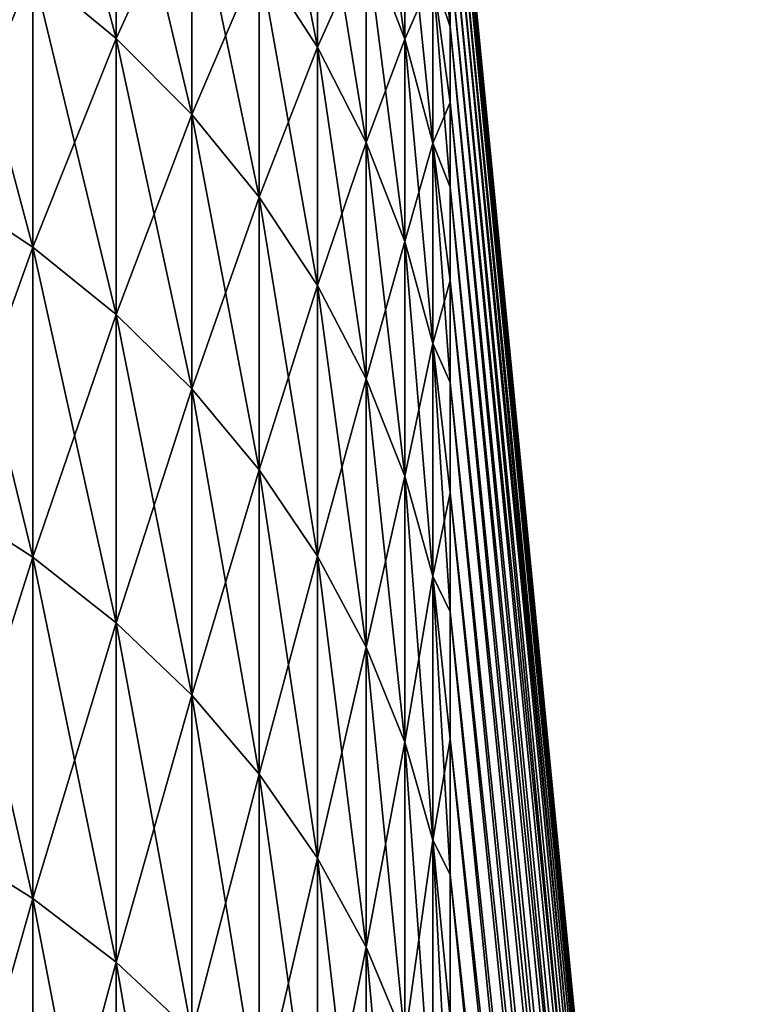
# Model space of a CAD drawing. Header units: metres. Extents: x -46 to 104, y -30 to 30.
# Tile 359 of 656: x 19.117 to 19.765, y 10.005 to 10.866. Entities that reach past the tile are written whole.
import ezdxf

# ---------------------------------------------------------------- set-up
doc = ezdxf.new("R2010")
doc.units = ezdxf.units.M
doc.layers.add('solid_26_000_502_XXX', color=7, linetype='CONTINUOUS')

msp = doc.modelspace()

# ---------------------------------------------------------------- linework, layer by layer
at = {"layer": 'solid_26_000_502_XXX'}
for points in [[(19.201468, 10.849757, 607.587524), (19.128487, 10.910078, 607.562988), (19.128487, 11.124025, 608.130493)], [(19.201468, 11.062521, 608.151855), (19.201468, 10.849757, 607.587524), (19.128487, 11.124025, 608.130493)], [(19.201468, 10.849757, -4.412502), (19.128487, 10.910078, -4.437034), (19.128487, 11.124025, -3.869513)], [(19.201468, 11.062521, -3.848119), (19.201468, 10.849757, -4.412502), (19.128487, 11.124025, -3.869513)], [(19.493809, 11.111111, 612), (19.764551, 8.340875, 612), (19.764551, 8.329444, 611.563477)], [(19.493809, 11.107174, 611.704224), (19.493809, 11.111111, 612), (19.764551, 8.329444, 611.563477)], [(19.493809, 11.111111, 612), (19.493809, 11.107174, 612.295776), (19.764551, 8.340875, 612)], [(19.493809, 11.111111), (19.764551, 8.340875), (19.764551, 8.329444, -0.436528)], [(19.493809, 11.107174, -0.295784), (19.493809, 11.111111), (19.764551, 8.329444, -0.436528)], [(19.493809, 11.111111), (19.493809, 11.107174, 0.295784), (19.764551, 8.340875)], [(19.493809, 11.095364, 611.40863), (19.493809, 11.107174, 611.704224), (19.764551, 8.329444, 611.563477)], [(19.493809, 11.107174, 612.295776), (19.764551, 8.329444, 612.436523), (19.764551, 8.340875, 612)], [(19.493809, 11.107174, 612.295776), (19.493809, 11.095364, 612.59137), (19.764551, 8.329444, 612.436523)], [(19.493809, 11.095364, -0.591357), (19.493809, 11.107174, -0.295784), (19.764551, 8.329444, -0.436528)], [(19.493809, 11.107174, 0.295784), (19.764551, 8.329444, 0.436528), (19.764551, 8.340875)], [(19.493809, 11.107174, 0.295784), (19.493809, 11.095364, 0.591357), (19.764551, 8.329444, 0.436528)], [(19.377678, 10.842028, 608.228577), (19.326662, 10.920845, 608.201172), (19.326662, 11.101924, 608.768372)], [(19.377678, 11.0218, 608.791687), (19.377678, 10.842028, 608.228577), (19.326662, 11.101924, 608.768372)], [(19.377678, 10.842028, -3.77142), (19.326662, 10.920845, -3.798837), (19.326662, 11.101924, -3.231608)], [(19.377678, 11.0218, -3.208285), (19.377678, 10.842028, -3.77142), (19.326662, 11.101924, -3.231608)], [(19.493809, 11.095364, 611.40863), (19.764551, 8.329444, 611.563477), (19.764551, 8.295182, 611.128113)], [(19.493809, 11.075689, 611.113464), (19.493809, 11.095364, 611.40863), (19.764551, 8.295182, 611.128113)], [(19.493809, 11.095364, 612.59137), (19.493809, 11.075689, 612.886536), (19.764551, 8.329444, 612.436523)], [(19.493809, 11.095364, -0.591357), (19.764551, 8.329444, -0.436528), (19.764551, 8.295182, -0.871859)], [(19.493809, 11.075689, -0.886512), (19.493809, 11.095364, -0.591357), (19.764551, 8.295182, -0.871859)], [(19.493809, 11.095364, 0.591357), (19.493809, 11.075689, 0.886512), (19.764551, 8.329444, 0.436528)], [(19.454115, 10.849154, 608.84198), (19.4203, 10.937274, 608.816345), (19.4203, 11.086664, 609.383606)], [(19.454115, 10.997341, 609.404663), (19.454115, 10.849154, 608.84198), (19.4203, 11.086664, 609.383606)], [(19.454115, 10.849154, -3.158031), (19.4203, 10.937274, -3.183681), (19.4203, 11.086664, -2.616423)], [(19.454115, 10.997341, -2.595343), (19.454115, 10.849154, -3.158031), (19.4203, 11.086664, -2.616423)], [(19.493809, 11.048164, 610.81897), (19.493809, 11.075689, 611.113464), (19.764551, 8.295182, 611.128113)], [(19.493809, 11.075689, 612.886536), (19.764551, 8.295182, 612.871887), (19.764551, 8.329444, 612.436523)], [(19.493809, 11.075689, 612.886536), (19.493809, 11.048164, 613.18103), (19.764551, 8.295182, 612.871887)], [(19.493809, 11.048164, -1.181039), (19.493809, 11.075689, -0.886512), (19.764551, 8.295182, -0.871859)], [(19.493809, 11.075689, 0.886512), (19.764551, 8.295182, 0.871859), (19.764551, 8.329444, 0.436528)], [(19.493809, 11.075689, 0.886512), (19.493809, 11.048164, 1.181039), (19.764551, 8.295182, 0.871859)], [(19.201468, 10.849757, 616.412476), (19.201468, 11.062521, 615.848145), (19.128487, 10.910078, 616.437012)], [(19.201468, 10.849757, 4.412502), (19.201468, 11.062521, 3.848119), (19.128487, 10.910078, 4.437034)], [(19.267736, 10.78312, 607.614624), (19.201468, 10.849757, 607.587524), (19.201468, 11.062521, 608.151855)], [(19.267736, 10.994578, 608.175537), (19.267736, 10.78312, 607.614624), (19.201468, 11.062521, 608.151855)], [(19.267736, 10.994578, 615.824463), (19.201468, 11.062521, 615.848145), (19.201468, 10.849757, 616.412476)], [(19.267736, 10.78312, -4.385401), (19.201468, 10.849757, -4.412502), (19.201468, 11.062521, -3.848119)], [(19.267736, 10.994578, -3.824485), (19.267736, 10.78312, -4.385401), (19.201468, 11.062521, -3.848119)], [(19.267736, 10.994578, 3.824485), (19.201468, 11.062521, 3.848119), (19.201468, 10.849757, 4.412502)], [(19.493809, 11.048164, 610.81897), (19.764551, 8.295182, 611.128113), (19.764551, 8.238184, 610.69519)], [(19.493809, 11.012809, 610.525269), (19.493809, 11.048164, 610.81897), (19.764551, 8.238184, 610.69519)], [(19.493809, 11.048164, 613.18103), (19.493809, 11.012809, 613.474731), (19.764551, 8.295182, 612.871887)], [(19.493809, 11.048164, -1.181039), (19.764551, 8.295182, -0.871859), (19.764551, 8.238184, -1.3048)], [(19.493809, 11.012809, -1.474728), (19.493809, 11.048164, -1.181039), (19.764551, 8.238184, -1.3048)], [(19.493809, 11.048164, 1.181039), (19.493809, 11.012809, 1.474728), (19.764551, 8.295182, 0.871859)], [(19.377678, 10.842028, 615.771423), (19.377678, 11.0218, 615.208313), (19.326662, 10.920845, 615.798828)], [(19.377678, 10.842028, 3.77142), (19.377678, 11.0218, 3.208285), (19.326662, 10.920845, 3.798837)], [(19.4203, 10.758881, 608.257507), (19.377678, 10.842028, 608.228577), (19.377678, 11.0218, 608.791687)], [(19.4203, 10.937274, 608.816345), (19.4203, 10.758881, 608.257507), (19.377678, 11.0218, 608.791687)], [(19.4203, 10.937274, 615.183655), (19.377678, 11.0218, 615.208313), (19.377678, 10.842028, 615.771423)], [(19.4203, 10.758881, -3.742497), (19.377678, 10.842028, -3.77142), (19.377678, 11.0218, -3.208285)], [(19.4203, 10.937274, -3.183681), (19.4203, 10.758881, -3.742497), (19.377678, 11.0218, -3.208285)], [(19.4203, 10.937274, 3.183681), (19.377678, 11.0218, 3.208285), (19.377678, 10.842028, 3.77142)], [(19.478804, 11.023256, 609.991211), (19.493809, 10.918713, 609.941223), (19.493809, 10.860038, 609.651306)], [(19.478804, 11.023256, 609.991211), (19.493809, 10.860038, 609.651306), (19.478804, 10.90523, 609.426392)], [(19.478804, 11.023256, -2.008805), (19.493809, 10.918713, -2.058764), (19.493809, 10.860038, -2.348696)], [(19.478804, 11.023256, -2.008805), (19.493809, 10.860038, -2.348696), (19.478804, 10.90523, -2.573605)], [(19.493809, 10.969648, 610.232605), (19.493809, 11.012809, 610.525269), (19.764551, 8.238184, 610.69519)], [(19.493809, 11.012809, 613.474731), (19.764551, 8.238184, 613.30481), (19.764551, 8.295182, 612.871887)], [(19.493809, 11.012809, 613.474731), (19.493809, 10.969648, 613.767395), (19.764551, 8.238184, 613.30481)], [(19.493809, 10.969648, -1.767372), (19.493809, 11.012809, -1.474728), (19.764551, 8.238184, -1.3048)], [(19.493809, 11.012809, 1.474728), (19.764551, 8.238184, 1.3048), (19.764551, 8.295182, 0.871859)], [(19.493809, 11.012809, 1.474728), (19.493809, 10.969648, 1.767372), (19.764551, 8.238184, 1.3048)], [(19.267736, 10.78312, 616.385376), (19.267736, 10.994578, 615.824463), (19.201468, 10.849757, 616.412476)], [(19.267736, 10.78312, 4.385401), (19.267736, 10.994578, 3.824485), (19.201468, 10.849757, 4.412502)], [(19.326662, 10.710806, 607.643982), (19.267736, 10.78312, 607.614624), (19.267736, 10.994578, 608.175537)], [(19.326662, 10.920845, 608.201172), (19.326662, 10.710806, 607.643982), (19.267736, 10.994578, 608.175537)], [(19.326662, 10.920845, 615.798828), (19.267736, 10.994578, 615.824463), (19.267736, 10.78312, 616.385376)], [(19.326662, 10.710806, -4.355991), (19.267736, 10.78312, -4.385401), (19.267736, 10.994578, -3.824485)], [(19.326662, 10.920845, -3.798837), (19.326662, 10.710806, -4.355991), (19.267736, 10.994578, -3.824485)], [(19.326662, 10.920845, 3.798837), (19.267736, 10.994578, 3.824485), (19.267736, 10.78312, 4.385401)], [(19.454115, 10.849154, 615.15802), (19.454115, 10.997341, 614.595337), (19.4203, 10.937274, 615.183655)], [(19.454115, 10.849154, 3.158031), (19.454115, 10.997341, 2.595343), (19.4203, 10.937274, 3.183681)], [(19.478804, 10.758285, 608.868408), (19.454115, 10.849154, 608.84198), (19.454115, 10.997341, 609.404663)], [(19.478804, 10.90523, 609.426392), (19.478804, 10.758285, 608.868408), (19.454115, 10.997341, 609.404663)], [(19.478804, 10.90523, 614.573608), (19.454115, 10.997341, 614.595337), (19.454115, 10.849154, 615.15802)], [(19.478804, 10.758285, -3.13158), (19.454115, 10.849154, -3.158031), (19.454115, 10.997341, -2.595343)], [(19.478804, 10.90523, -2.573605), (19.478804, 10.758285, -3.13158), (19.454115, 10.997341, -2.595343)], [(19.478804, 10.90523, 2.573605), (19.454115, 10.997341, 2.595343), (19.454115, 10.849154, 3.158031)], [(19.493809, 10.969648, 610.232605), (19.764551, 8.238184, 610.69519), (19.764551, 8.158607, 610.265808)], [(19.493809, 10.918713, 609.941223), (19.493809, 10.969648, 610.232605), (19.764551, 8.158607, 610.265808)], [(19.493809, 10.969648, 613.767395), (19.493809, 10.918713, 614.058777), (19.764551, 8.238184, 613.30481)], [(19.493809, 10.969648, -1.767372), (19.764551, 8.238184, -1.3048), (19.764551, 8.158607, -1.734165)], [(19.493809, 10.918713, -2.058764), (19.493809, 10.969648, -1.767372), (19.764551, 8.158607, -1.734165)], [(19.493809, 10.969648, 1.767372), (19.493809, 10.918713, 2.058764), (19.764551, 8.238184, 1.3048)], [(19.128487, 10.667199, 607.007202), (19.049494, 10.719438, 606.982788), (19.049494, 10.963506, 607.54126)], [(19.128487, 10.910078, 607.562988), (19.128487, 10.667199, 607.007202), (19.049494, 10.963506, 607.54126)], [(19.128487, 10.910078, 616.437012), (19.049494, 10.963506, 616.45874), (19.049494, 10.719438, 617.017212)], [(19.128487, 10.667199, -4.992788), (19.049494, 10.719438, -5.017238), (19.049494, 10.963506, -4.458762)], [(19.128487, 10.910078, -4.437034), (19.128487, 10.667199, -4.992788), (19.049494, 10.963506, -4.458762)], [(19.128487, 10.910078, 4.437034), (19.049494, 10.963506, 4.458762), (19.049494, 10.719438, 5.017238)], [(19.4203, 10.758881, 615.742493), (19.4203, 10.937274, 615.183655), (19.377678, 10.842028, 615.771423)], [(19.4203, 10.758881, 3.742497), (19.4203, 10.937274, 3.183681), (19.377678, 10.842028, 3.77142)], [(19.454115, 10.672198, 608.287659), (19.4203, 10.758881, 608.257507), (19.4203, 10.937274, 608.816345)], [(19.454115, 10.849154, 608.84198), (19.454115, 10.672198, 608.287659), (19.4203, 10.937274, 608.816345)], [(19.454115, 10.849154, 615.15802), (19.4203, 10.937274, 615.183655), (19.4203, 10.758881, 615.742493)], [(19.454115, 10.672198, -3.712344), (19.4203, 10.758881, -3.742497), (19.4203, 10.937274, -3.183681)], [(19.454115, 10.849154, -3.158031), (19.454115, 10.672198, -3.712344), (19.4203, 10.937274, -3.183681)], [(19.454115, 10.849154, 3.158031), (19.4203, 10.937274, 3.183681), (19.4203, 10.758881, 3.742497)], [(19.326662, 10.710806, 616.356018), (19.326662, 10.920845, 615.798828), (19.267736, 10.78312, 616.385376)], [(19.326662, 10.710806, 4.355991), (19.326662, 10.920845, 3.798837), (19.267736, 10.78312, 4.385401)], [(19.377678, 10.633504, 607.675476), (19.326662, 10.710806, 607.643982), (19.326662, 10.920845, 608.201172)], [(19.377678, 10.842028, 608.228577), (19.377678, 10.633504, 607.675476), (19.326662, 10.920845, 608.201172)], [(19.377678, 10.842028, 615.771423), (19.326662, 10.920845, 615.798828), (19.326662, 10.710806, 616.356018)], [(19.377678, 10.633504, -4.324553), (19.326662, 10.710806, -4.355991), (19.326662, 10.920845, -3.798837)], [(19.377678, 10.842028, -3.77142), (19.377678, 10.633504, -4.324553), (19.326662, 10.920845, -3.798837)], [(19.377678, 10.842028, 3.77142), (19.326662, 10.920845, 3.798837), (19.326662, 10.710806, 4.355991)], [(19.478804, 10.90523, 614.573608), (19.493809, 10.860038, 614.348694), (19.493809, 10.918713, 614.058777)], [(19.478804, 10.90523, 2.573605), (19.493809, 10.860038, 2.348696), (19.493809, 10.918713, 2.058764)], [(19.493809, 10.860038, 609.651306), (19.493809, 10.918713, 609.941223), (19.764551, 8.158607, 610.265808)], [(19.493809, 10.918713, 614.058777), (19.764551, 8.158607, 613.734192), (19.764551, 8.238184, 613.30481)], [(19.493809, 10.918713, 614.058777), (19.493809, 10.860038, 614.348694), (19.764551, 8.158607, 613.734192)], [(19.493809, 10.860038, -2.348696), (19.493809, 10.918713, -2.058764), (19.764551, 8.158607, -1.734165)], [(19.493809, 10.918713, 2.058764), (19.764551, 8.158607, 1.734165), (19.764551, 8.238184, 1.3048)], [(19.493809, 10.918713, 2.058764), (19.493809, 10.860038, 2.348696), (19.764551, 8.158607, 1.734165)], [(19.128487, 10.667199, 616.992798), (19.128487, 10.910078, 616.437012), (19.049494, 10.719438, 617.017212)], [(19.128487, 10.667199, 4.992788), (19.128487, 10.910078, 4.437034), (19.049494, 10.719438, 5.017238)], [(19.201468, 10.608221, 607.03479), (19.128487, 10.667199, 607.007202), (19.128487, 10.910078, 607.562988)], [(19.201468, 10.849757, 607.587524), (19.201468, 10.608221, 607.03479), (19.128487, 10.910078, 607.562988)], [(19.201468, 10.849757, 616.412476), (19.128487, 10.910078, 616.437012), (19.128487, 10.667199, 616.992798)], [(19.201468, 10.608221, -4.965183), (19.128487, 10.667199, -4.992788), (19.128487, 10.910078, -4.437034)], [(19.201468, 10.849757, -4.412502), (19.201468, 10.608221, -4.965183), (19.128487, 10.910078, -4.437034)], [(19.201468, 10.849757, 4.412502), (19.128487, 10.910078, 4.437034), (19.128487, 10.667199, 4.992788)], [(19.478804, 10.758285, 615.131592), (19.478804, 10.90523, 614.573608), (19.454115, 10.849154, 615.15802)], [(19.478804, 10.758285, 3.13158), (19.478804, 10.90523, 2.573605), (19.454115, 10.849154, 3.158031)], [(19.478804, 10.90523, 614.573608), (19.493809, 10.793666, 614.636963), (19.493809, 10.860038, 614.348694)], [(19.478804, 10.758285, 615.131592), (19.493809, 10.793666, 614.636963), (19.478804, 10.90523, 614.573608)], [(19.478804, 10.90523, 609.426392), (19.493809, 10.860038, 609.651306), (19.493809, 10.793666, 609.363037)], [(19.478804, 10.90523, 609.426392), (19.493809, 10.793666, 609.363037), (19.493809, 10.719643, 609.07666)], [(19.478804, 10.90523, 609.426392), (19.493809, 10.719643, 609.07666), (19.478804, 10.758285, 608.868408)], [(19.478804, 10.90523, 2.573605), (19.493809, 10.793666, 2.636963), (19.493809, 10.860038, 2.348696)], [(19.478804, 10.758285, 3.13158), (19.493809, 10.793666, 2.636963), (19.478804, 10.90523, 2.573605)], [(19.478804, 10.90523, -2.573605), (19.493809, 10.860038, -2.348696), (19.493809, 10.793666, -2.636963)], [(19.478804, 10.90523, -2.573605), (19.493809, 10.793666, -2.636963), (19.493809, 10.719643, -2.923362)], [(19.478804, 10.90523, -2.573605), (19.493809, 10.719643, -2.923362), (19.478804, 10.758285, -3.13158)], [(19.493809, 10.860038, 609.651306), (19.764551, 8.158607, 610.265808), (19.764551, 8.056666, 609.841248)], [(19.493809, 10.793666, 609.363037), (19.493809, 10.860038, 609.651306), (19.764551, 8.056666, 609.841248)], [(19.493809, 10.860038, 614.348694), (19.493809, 10.793666, 614.636963), (19.764551, 8.158607, 613.734192)], [(19.493809, 10.860038, -2.348696), (19.764551, 8.158607, -1.734165), (19.764551, 8.056666, -2.158777)], [(19.493809, 10.793666, -2.636963), (19.493809, 10.860038, -2.348696), (19.764551, 8.056666, -2.158777)], [(19.493809, 10.860038, 2.348696), (19.493809, 10.793666, 2.636963), (19.764551, 8.158607, 1.734165)], [(19.201468, 10.608221, 616.96521), (19.201468, 10.849757, 616.412476), (19.128487, 10.667199, 616.992798)], [(19.201468, 10.608221, 4.965183), (19.201468, 10.849757, 4.412502), (19.128487, 10.667199, 4.992788)], [(19.267736, 10.543068, 607.065308), (19.201468, 10.608221, 607.03479), (19.201468, 10.849757, 607.587524)], [(19.267736, 10.78312, 607.614624), (19.267736, 10.543068, 607.065308), (19.201468, 10.849757, 607.587524)], [(19.267736, 10.78312, 616.385376), (19.201468, 10.849757, 616.412476), (19.201468, 10.608221, 616.96521)], [(19.267736, 10.543068, -4.934688), (19.201468, 10.608221, -4.965183), (19.201468, 10.849757, -4.412502)], [(19.267736, 10.78312, -4.385401), (19.267736, 10.543068, -4.934688), (19.201468, 10.849757, -4.412502)], [(19.267736, 10.78312, 4.385401), (19.201468, 10.849757, 4.412502), (19.201468, 10.608221, 4.965183)], [(19.454115, 10.672198, 615.712341), (19.454115, 10.849154, 615.15802), (19.4203, 10.758881, 615.742493)], [(19.454115, 10.672198, 3.712344), (19.454115, 10.849154, 3.158031), (19.4203, 10.758881, 3.742497)], [(19.478804, 10.58281, 608.318726), (19.454115, 10.672198, 608.287659), (19.454115, 10.849154, 608.84198)], [(19.478804, 10.758285, 608.868408), (19.478804, 10.58281, 608.318726), (19.454115, 10.849154, 608.84198)], [(19.478804, 10.758285, 615.131592), (19.454115, 10.849154, 615.15802), (19.454115, 10.672198, 615.712341)], [(19.478804, 10.58281, -3.681251), (19.454115, 10.672198, -3.712344), (19.454115, 10.849154, -3.158031)], [(19.478804, 10.758285, -3.13158), (19.478804, 10.58281, -3.681251), (19.454115, 10.849154, -3.158031)], [(19.478804, 10.758285, 3.13158), (19.454115, 10.849154, 3.158031), (19.454115, 10.672198, 3.712344)], [(19.377678, 10.633504, 616.324524), (19.377678, 10.842028, 615.771423), (19.326662, 10.710806, 616.356018)], [(19.377678, 10.633504, 4.324553), (19.377678, 10.842028, 3.77142), (19.326662, 10.710806, 4.355991)], [(19.4203, 10.551956, 607.708618), (19.377678, 10.633504, 607.675476), (19.377678, 10.842028, 608.228577)], [(19.4203, 10.758881, 608.257507), (19.4203, 10.551956, 607.708618), (19.377678, 10.842028, 608.228577)], [(19.4203, 10.758881, 615.742493), (19.377678, 10.842028, 615.771423), (19.377678, 10.633504, 616.324524)], [(19.4203, 10.551956, -4.291389), (19.377678, 10.633504, -4.324553), (19.377678, 10.842028, -3.77142)], [(19.4203, 10.758881, -3.742497), (19.4203, 10.551956, -4.291389), (19.377678, 10.842028, -3.77142)], [(19.4203, 10.758881, 3.742497), (19.377678, 10.842028, 3.77142), (19.377678, 10.633504, 4.324553)], [(19.478804, 10.758285, 615.131592), (19.493809, 10.719643, 614.92334), (19.493809, 10.793666, 614.636963)], [(19.478804, 10.758285, 3.13158), (19.493809, 10.719643, 2.923362), (19.493809, 10.793666, 2.636963)], [(19.493809, 10.719643, 609.07666), (19.493809, 10.793666, 609.363037), (19.764551, 8.056666, 609.841248)], [(19.493809, 10.793666, 614.636963), (19.764551, 8.056666, 614.158752), (19.764551, 8.158607, 613.734192)], [(19.493809, 10.793666, 614.636963), (19.493809, 10.719643, 614.92334), (19.764551, 8.056666, 614.158752)], [(19.493809, 10.719643, -2.923362), (19.493809, 10.793666, -2.636963), (19.764551, 8.056666, -2.158777)], [(19.493809, 10.793666, 2.636963), (19.764551, 8.056666, 2.158777), (19.764551, 8.158607, 1.734165)], [(19.493809, 10.793666, 2.636963), (19.493809, 10.719643, 2.923362), (19.764551, 8.056666, 2.158777)], [(19.267736, 10.543068, 616.934692), (19.267736, 10.78312, 616.385376), (19.201468, 10.608221, 616.96521)], [(19.267736, 10.543068, 4.934688), (19.267736, 10.78312, 4.385401), (19.201468, 10.608221, 4.965183)], [(19.326662, 10.472363, 607.098389), (19.267736, 10.543068, 607.065308), (19.267736, 10.78312, 607.614624)], [(19.326662, 10.710806, 607.643982), (19.326662, 10.472363, 607.098389), (19.267736, 10.78312, 607.614624)], [(19.326662, 10.710806, 616.356018), (19.267736, 10.78312, 616.385376), (19.267736, 10.543068, 616.934692)], [(19.326662, 10.472363, -4.901595), (19.267736, 10.543068, -4.934688), (19.267736, 10.78312, -4.385401)], [(19.326662, 10.710806, -4.355991), (19.326662, 10.472363, -4.901595), (19.267736, 10.78312, -4.385401)], [(19.326662, 10.710806, 4.355991), (19.267736, 10.78312, 4.385401), (19.267736, 10.543068, 4.934688)], [(19.4203, 10.551956, 616.291382), (19.4203, 10.758881, 615.742493), (19.377678, 10.633504, 616.324524)], [(19.4203, 10.551956, 4.291389), (19.4203, 10.758881, 3.742497), (19.377678, 10.633504, 4.324553)], [(19.454115, 10.466941, 607.743164), (19.4203, 10.551956, 607.708618), (19.4203, 10.758881, 608.257507)], [(19.454115, 10.672198, 608.287659), (19.454115, 10.466941, 607.743164), (19.4203, 10.758881, 608.257507)], [(19.454115, 10.672198, 615.712341), (19.4203, 10.758881, 615.742493), (19.4203, 10.551956, 616.291382)], [(19.454115, 10.466941, -4.256814), (19.4203, 10.551956, -4.291389), (19.4203, 10.758881, -3.742497)], [(19.454115, 10.672198, -3.712344), (19.454115, 10.466941, -4.256814), (19.4203, 10.758881, -3.742497)], [(19.454115, 10.672198, 3.712344), (19.4203, 10.758881, 3.742497), (19.4203, 10.551956, 4.291389)], [(19.478804, 10.58281, 615.681274), (19.478804, 10.758285, 615.131592), (19.454115, 10.672198, 615.712341)], [(19.478804, 10.58281, 3.681251), (19.478804, 10.758285, 3.13158), (19.454115, 10.672198, 3.712344)], [(19.478804, 10.758285, 615.131592), (19.493809, 10.638022, 615.207703), (19.493809, 10.719643, 614.92334)], [(19.478804, 10.58281, 615.681274), (19.493809, 10.638022, 615.207703), (19.478804, 10.758285, 615.131592)], [(19.478804, 10.758285, 608.868408), (19.493809, 10.719643, 609.07666), (19.493809, 10.638022, 608.792297)], [(19.478804, 10.758285, 608.868408), (19.493809, 10.638022, 608.792297), (19.493809, 10.548862, 608.510254)], [(19.478804, 10.758285, 608.868408), (19.493809, 10.548862, 608.510254), (19.478804, 10.58281, 608.318726)], [(19.478804, 10.758285, 3.13158), (19.493809, 10.638022, 3.207688), (19.493809, 10.719643, 2.923362)], [(19.478804, 10.58281, 3.681251), (19.493809, 10.638022, 3.207688), (19.478804, 10.758285, 3.13158)], [(19.478804, 10.758285, -3.13158), (19.493809, 10.719643, -2.923362), (19.493809, 10.638022, -3.207688)], [(19.478804, 10.758285, -3.13158), (19.493809, 10.638022, -3.207688), (19.493809, 10.548862, -3.489741)], [(19.478804, 10.758285, -3.13158), (19.493809, 10.548862, -3.489741), (19.478804, 10.58281, -3.681251)], [(19.128487, 10.396032, 606.464722), (19.049494, 10.446943, 606.437561), (19.049494, 10.719438, 606.982788)], [(19.128487, 10.667199, 607.007202), (19.128487, 10.396032, 606.464722), (19.049494, 10.719438, 606.982788)], [(19.128487, 10.667199, 616.992798), (19.049494, 10.719438, 617.017212), (19.049494, 10.446943, 617.562439)], [(19.128487, 10.396032, -5.535302), (19.049494, 10.446943, -5.562409), (19.049494, 10.719438, -5.017238)], [(19.128487, 10.667199, -4.992788), (19.128487, 10.396032, -5.535302), (19.049494, 10.719438, -5.017238)], [(19.128487, 10.667199, 4.992788), (19.049494, 10.719438, 5.017238), (19.049494, 10.446943, 5.562409)], [(19.493809, 10.719643, 609.07666), (19.764551, 8.056666, 609.841248), (19.764551, 7.932643, 609.422546)], [(19.493809, 10.638022, 608.792297), (19.493809, 10.719643, 609.07666), (19.764551, 7.932643, 609.422546)], [(19.493809, 10.719643, 614.92334), (19.493809, 10.638022, 615.207703), (19.764551, 8.056666, 614.158752)], [(19.493809, 10.719643, -2.923362), (19.764551, 8.056666, -2.158777), (19.764551, 7.932643, -2.577472)], [(19.493809, 10.638022, -3.207688), (19.493809, 10.719643, -2.923362), (19.764551, 7.932643, -2.577472)], [(19.493809, 10.719643, 2.923362), (19.493809, 10.638022, 3.207688), (19.764551, 8.056666, 2.158777)], [(19.326662, 10.472363, 616.901611), (19.326662, 10.710806, 616.356018), (19.267736, 10.543068, 616.934692)], [(19.326662, 10.472363, 4.901595), (19.326662, 10.710806, 4.355991), (19.267736, 10.543068, 4.934688)], [(19.377678, 10.396783, 607.133789), (19.326662, 10.472363, 607.098389), (19.326662, 10.710806, 607.643982)], [(19.377678, 10.633504, 607.675476), (19.377678, 10.396783, 607.133789), (19.326662, 10.710806, 607.643982)], [(19.377678, 10.633504, 616.324524), (19.326662, 10.710806, 616.356018), (19.326662, 10.472363, 616.901611)], [(19.377678, 10.396783, -4.866219), (19.326662, 10.472363, -4.901595), (19.326662, 10.710806, -4.355991)], [(19.377678, 10.633504, -4.324553), (19.377678, 10.396783, -4.866219), (19.326662, 10.710806, -4.355991)], [(19.377678, 10.633504, 4.324553), (19.326662, 10.710806, 4.355991), (19.326662, 10.472363, 4.901595)], [(19.128487, 10.396032, 617.535278), (19.128487, 10.667199, 616.992798), (19.049494, 10.446943, 617.562439)], [(19.128487, 10.396032, 5.535302), (19.128487, 10.667199, 4.992788), (19.049494, 10.446943, 5.562409)], [(19.201468, 10.338554, 606.4953), (19.128487, 10.396032, 606.464722), (19.128487, 10.667199, 607.007202)], [(19.201468, 10.608221, 607.03479), (19.201468, 10.338554, 606.4953), (19.128487, 10.667199, 607.007202)], [(19.201468, 10.608221, 616.96521), (19.128487, 10.667199, 616.992798), (19.128487, 10.396032, 617.535278)], [(19.201468, 10.338554, -5.504698), (19.128487, 10.396032, -5.535302), (19.128487, 10.667199, -4.992788)], [(19.201468, 10.608221, -4.965183), (19.201468, 10.338554, -5.504698), (19.128487, 10.667199, -4.992788)], [(19.201468, 10.608221, 4.965183), (19.128487, 10.667199, 4.992788), (19.128487, 10.396032, 5.535302)], [(19.454115, 10.466941, 616.256836), (19.454115, 10.672198, 615.712341), (19.4203, 10.551956, 616.291382)], [(19.454115, 10.466941, 4.256814), (19.454115, 10.672198, 3.712344), (19.4203, 10.551956, 4.291389)], [(19.478804, 10.379272, 607.77887), (19.454115, 10.466941, 607.743164), (19.454115, 10.672198, 608.287659)], [(19.478804, 10.58281, 608.318726), (19.478804, 10.379272, 607.77887), (19.454115, 10.672198, 608.287659)], [(19.478804, 10.58281, 615.681274), (19.454115, 10.672198, 615.712341), (19.454115, 10.466941, 616.256836)], [(19.478804, 10.379272, -4.221159), (19.454115, 10.466941, -4.256814), (19.454115, 10.672198, -3.712344)], [(19.478804, 10.58281, -3.681251), (19.478804, 10.379272, -4.221159), (19.454115, 10.672198, -3.712344)], [(19.478804, 10.58281, 3.681251), (19.454115, 10.672198, 3.712344), (19.454115, 10.466941, 4.256814)], [(19.377678, 10.396783, 616.866211), (19.377678, 10.633504, 616.324524), (19.326662, 10.472363, 616.901611)], [(19.377678, 10.396783, 4.866219), (19.377678, 10.633504, 4.324553), (19.326662, 10.472363, 4.901595)], [(19.4203, 10.31705, 607.171082), (19.377678, 10.396783, 607.133789), (19.377678, 10.633504, 607.675476)], [(19.4203, 10.551956, 607.708618), (19.4203, 10.31705, 607.171082), (19.377678, 10.633504, 607.675476)], [(19.4203, 10.551956, 616.291382), (19.377678, 10.633504, 616.324524), (19.377678, 10.396783, 616.866211)], [(19.4203, 10.31705, -4.8289), (19.377678, 10.396783, -4.866219), (19.377678, 10.633504, -4.324553)], [(19.4203, 10.551956, -4.291389), (19.4203, 10.31705, -4.8289), (19.377678, 10.633504, -4.324553)], [(19.4203, 10.551956, 4.291389), (19.377678, 10.633504, 4.324553), (19.377678, 10.396783, 4.866219)], [(19.478804, 10.58281, 615.681274), (19.493809, 10.548862, 615.489746), (19.493809, 10.638022, 615.207703)], [(19.478804, 10.58281, 3.681251), (19.493809, 10.548862, 3.489741), (19.493809, 10.638022, 3.207688)], [(19.493809, 10.548862, 608.510254), (19.493809, 10.638022, 608.792297), (19.764551, 7.932643, 609.422546)], [(19.493809, 10.638022, 615.207703), (19.764551, 7.932643, 614.577454), (19.764551, 8.056666, 614.158752)], [(19.493809, 10.638022, 615.207703), (19.493809, 10.548862, 615.489746), (19.764551, 7.932643, 614.577454)], [(19.493809, 10.548862, -3.489741), (19.493809, 10.638022, -3.207688), (19.764551, 7.932643, -2.577472)], [(19.493809, 10.638022, 3.207688), (19.764551, 7.932643, 2.577472), (19.764551, 8.056666, 2.158777)], [(19.493809, 10.638022, 3.207688), (19.493809, 10.548862, 3.489741), (19.764551, 7.932643, 2.577472)], [(19.201468, 10.338554, 617.5047), (19.201468, 10.608221, 616.96521), (19.128487, 10.396032, 617.535278)], [(19.201468, 10.338554, 5.504698), (19.201468, 10.608221, 4.965183), (19.128487, 10.396032, 5.535302)], [(19.267736, 10.275057, 606.529114), (19.201468, 10.338554, 606.4953), (19.201468, 10.608221, 607.03479)], [(19.267736, 10.543068, 607.065308), (19.267736, 10.275057, 606.529114), (19.201468, 10.608221, 607.03479)], [(19.267736, 10.543068, 616.934692), (19.201468, 10.608221, 616.96521), (19.201468, 10.338554, 617.5047)], [(19.267736, 10.275057, -5.470889), (19.201468, 10.338554, -5.504698), (19.201468, 10.608221, -4.965183)], [(19.267736, 10.543068, -4.934688), (19.267736, 10.275057, -5.470889), (19.201468, 10.608221, -4.965183)], [(19.267736, 10.543068, 4.934688), (19.201468, 10.608221, 4.965183), (19.201468, 10.338554, 5.504698)], [(19.478804, 10.379272, 616.22113), (19.478804, 10.58281, 615.681274), (19.454115, 10.466941, 616.256836)], [(19.478804, 10.379272, 4.221159), (19.478804, 10.58281, 3.681251), (19.454115, 10.466941, 4.256814)], [(19.478804, 10.58281, 615.681274), (19.493809, 10.452225, 615.769348), (19.493809, 10.548862, 615.489746)], [(19.478804, 10.379272, 616.22113), (19.493809, 10.452225, 615.769348), (19.478804, 10.58281, 615.681274)], [(19.478804, 10.58281, 608.318726), (19.493809, 10.548862, 608.510254), (19.493809, 10.452225, 608.230652)], [(19.478804, 10.58281, 608.318726), (19.493809, 10.452225, 608.230652), (19.493809, 10.34818, 607.953796)], [(19.478804, 10.58281, 608.318726), (19.493809, 10.34818, 607.953796), (19.478804, 10.379272, 607.77887)], [(19.478804, 10.58281, 3.681251), (19.493809, 10.452225, 3.769321), (19.493809, 10.548862, 3.489741)], [(19.478804, 10.379272, 4.221159), (19.493809, 10.452225, 3.769321), (19.478804, 10.58281, 3.681251)], [(19.478804, 10.58281, -3.681251), (19.493809, 10.548862, -3.489741), (19.493809, 10.452225, -3.769321)], [(19.478804, 10.58281, -3.681251), (19.493809, 10.452225, -3.769321), (19.493809, 10.34818, -4.046228)], [(19.478804, 10.58281, -3.681251), (19.493809, 10.34818, -4.046228), (19.478804, 10.379272, -4.221159)], [(19.4203, 10.31705, 616.828918), (19.4203, 10.551956, 616.291382), (19.377678, 10.396783, 616.866211)], [(19.4203, 10.31705, 4.8289), (19.4203, 10.551956, 4.291389), (19.377678, 10.396783, 4.866219)], [(19.454115, 10.233927, 607.210022), (19.4203, 10.31705, 607.171082), (19.4203, 10.551956, 607.708618)], [(19.454115, 10.466941, 607.743164), (19.454115, 10.233927, 607.210022), (19.4203, 10.551956, 607.708618)], [(19.454115, 10.466941, 616.256836), (19.4203, 10.551956, 616.291382), (19.4203, 10.31705, 616.828918)], [(19.454115, 10.233927, -4.789995), (19.4203, 10.31705, -4.8289), (19.4203, 10.551956, -4.291389)], [(19.454115, 10.466941, -4.256814), (19.454115, 10.233927, -4.789995), (19.4203, 10.551956, -4.291389)], [(19.454115, 10.466941, 4.256814), (19.4203, 10.551956, 4.291389), (19.4203, 10.31705, 4.8289)], [(19.493809, 10.548862, 608.510254), (19.764551, 7.932643, 609.422546), (19.764551, 7.786877, 609.010925)], [(19.493809, 10.452225, 608.230652), (19.493809, 10.548862, 608.510254), (19.764551, 7.786877, 609.010925)], [(19.493809, 10.548862, 615.489746), (19.493809, 10.452225, 615.769348), (19.764551, 7.932643, 614.577454)], [(19.493809, 10.548862, -3.489741), (19.764551, 7.932643, -2.577472), (19.764551, 7.786877, -2.989102)], [(19.493809, 10.452225, -3.769321), (19.493809, 10.548862, -3.489741), (19.764551, 7.786877, -2.989102)], [(19.493809, 10.548862, 3.489741), (19.493809, 10.452225, 3.769321), (19.764551, 7.932643, 2.577472)], [(19.267736, 10.275057, 617.470886), (19.267736, 10.543068, 616.934692), (19.201468, 10.338554, 617.5047)], [(19.267736, 10.275057, 5.470889), (19.267736, 10.543068, 4.934688), (19.201468, 10.338554, 5.504698)], [(19.326662, 10.206149, 606.565796), (19.267736, 10.275057, 606.529114), (19.267736, 10.543068, 607.065308)], [(19.326662, 10.472363, 607.098389), (19.326662, 10.206149, 606.565796), (19.267736, 10.543068, 607.065308)], [(19.326662, 10.472363, 616.901611), (19.267736, 10.543068, 616.934692), (19.267736, 10.275057, 617.470886)], [(19.326662, 10.206149, -5.4342), (19.267736, 10.275057, -5.470889), (19.267736, 10.543068, -4.934688)], [(19.326662, 10.472363, -4.901595), (19.326662, 10.206149, -5.4342), (19.267736, 10.543068, -4.934688)], [(19.326662, 10.472363, 4.901595), (19.267736, 10.543068, 4.934688), (19.267736, 10.275057, 5.470889)], [(19.326662, 10.206149, 617.434204), (19.326662, 10.472363, 616.901611), (19.267736, 10.275057, 617.470886)], [(19.326662, 10.206149, 5.4342), (19.326662, 10.472363, 4.901595), (19.267736, 10.275057, 5.470889)], [(19.377678, 10.13249, 606.605042), (19.326662, 10.206149, 606.565796), (19.326662, 10.472363, 607.098389)], [(19.377678, 10.396783, 607.133789), (19.377678, 10.13249, 606.605042), (19.326662, 10.472363, 607.098389)], [(19.377678, 10.396783, 616.866211), (19.326662, 10.472363, 616.901611), (19.326662, 10.206149, 617.434204)], [(19.377678, 10.13249, -5.39498), (19.326662, 10.206149, -5.4342), (19.326662, 10.472363, -4.901595)], [(19.377678, 10.396783, -4.866219), (19.377678, 10.13249, -5.39498), (19.326662, 10.472363, -4.901595)], [(19.377678, 10.396783, 4.866219), (19.326662, 10.472363, 4.901595), (19.326662, 10.206149, 5.4342)], [(19.454115, 10.233927, 616.789978), (19.454115, 10.466941, 616.256836), (19.4203, 10.31705, 616.828918)], [(19.454115, 10.233927, 4.789995), (19.454115, 10.466941, 4.256814), (19.4203, 10.31705, 4.8289)], [(19.478804, 10.14821, 607.250122), (19.454115, 10.233927, 607.210022), (19.454115, 10.466941, 607.743164)], [(19.478804, 10.379272, 607.77887), (19.478804, 10.14821, 607.250122), (19.454115, 10.466941, 607.743164)], [(19.478804, 10.379272, 616.22113), (19.454115, 10.466941, 616.256836), (19.454115, 10.233927, 616.789978)], [(19.478804, 10.14821, -4.749875), (19.454115, 10.233927, -4.789995), (19.454115, 10.466941, -4.256814)], [(19.478804, 10.379272, -4.221159), (19.478804, 10.14821, -4.749875), (19.454115, 10.466941, -4.256814)], [(19.478804, 10.379272, 4.221159), (19.454115, 10.466941, 4.256814), (19.454115, 10.233927, 4.789995)], [(19.478804, 10.379272, 616.22113), (19.493809, 10.34818, 616.046204), (19.493809, 10.452225, 615.769348)], [(19.478804, 10.379272, 4.221159), (19.493809, 10.34818, 4.046228), (19.493809, 10.452225, 3.769321)], [(19.493809, 10.34818, 607.953796), (19.493809, 10.452225, 608.230652), (19.764551, 7.786877, 609.010925)], [(19.493809, 10.452225, 615.769348), (19.764551, 7.786877, 614.989075), (19.764551, 7.932643, 614.577454)], [(19.493809, 10.452225, 615.769348), (19.493809, 10.34818, 616.046204), (19.764551, 7.786877, 614.989075)], [(19.493809, 10.34818, -4.046228), (19.493809, 10.452225, -3.769321), (19.764551, 7.786877, -2.989102)], [(19.493809, 10.452225, 3.769321), (19.764551, 7.786877, 2.989102), (19.764551, 7.932643, 2.577472)], [(19.493809, 10.452225, 3.769321), (19.493809, 10.34818, 4.046228), (19.764551, 7.786877, 2.989102)], [(19.128487, 10.097298, 605.93689), (19.049494, 10.146746, 605.907166), (19.049494, 10.446943, 606.437561)], [(19.128487, 10.396032, 606.464722), (19.128487, 10.097298, 605.93689), (19.049494, 10.446943, 606.437561)], [(19.128487, 10.396032, 617.535278), (19.049494, 10.446943, 617.562439), (19.049494, 10.146746, 618.092834)], [(19.128487, 10.097298, -6.063138), (19.049494, 10.146746, -6.092829), (19.049494, 10.446943, -5.562409)], [(19.128487, 10.396032, -5.535302), (19.128487, 10.097298, -6.063138), (19.049494, 10.446943, -5.562409)], [(19.128487, 10.396032, 5.535302), (19.049494, 10.446943, 5.562409), (19.049494, 10.146746, 6.092829)], [(19.128487, 10.097298, 618.06311), (19.128487, 10.396032, 617.535278), (19.049494, 10.146746, 618.092834)], [(19.128487, 10.097298, 6.063138), (19.128487, 10.396032, 5.535302), (19.049494, 10.146746, 6.092829)], [(19.201468, 10.041471, 605.970398), (19.128487, 10.097298, 605.93689), (19.128487, 10.396032, 606.464722)], [(19.201468, 10.338554, 606.4953), (19.201468, 10.041471, 605.970398), (19.128487, 10.396032, 606.464722)], [(19.201468, 10.338554, 617.5047), (19.128487, 10.396032, 617.535278), (19.128487, 10.097298, 618.06311)], [(19.201468, 10.041471, -6.029615), (19.128487, 10.097298, -6.063138), (19.128487, 10.396032, -5.535302)], [(19.201468, 10.338554, -5.504698), (19.201468, 10.041471, -6.029615), (19.128487, 10.396032, -5.535302)], [(19.201468, 10.338554, 5.504698), (19.128487, 10.396032, 5.535302), (19.128487, 10.097298, 6.063138)], [(19.377678, 10.13249, 617.394958), (19.377678, 10.396783, 616.866211), (19.326662, 10.206149, 617.434204)], [(19.377678, 10.13249, 5.39498), (19.377678, 10.396783, 4.866219), (19.326662, 10.206149, 5.4342)], [(19.4203, 10.054785, 606.646423), (19.377678, 10.13249, 606.605042), (19.377678, 10.396783, 607.133789)], [(19.4203, 10.31705, 607.171082), (19.4203, 10.054785, 606.646423), (19.377678, 10.396783, 607.133789)], [(19.4203, 10.31705, 616.828918), (19.377678, 10.396783, 616.866211), (19.377678, 10.13249, 617.394958)], [(19.4203, 10.054785, -5.353606), (19.377678, 10.13249, -5.39498), (19.377678, 10.396783, -4.866219)], [(19.4203, 10.31705, -4.8289), (19.4203, 10.054785, -5.353606), (19.377678, 10.396783, -4.866219)], [(19.4203, 10.31705, 4.8289), (19.377678, 10.396783, 4.866219), (19.377678, 10.13249, 5.39498)], [(19.478804, 10.14821, 616.749878), (19.478804, 10.379272, 616.22113), (19.454115, 10.233927, 616.789978)], [(19.478804, 10.14821, 4.749875), (19.478804, 10.379272, 4.221159), (19.454115, 10.233927, 4.789995)], [(19.478804, 10.379272, 616.22113), (19.493809, 10.2368, 616.320251), (19.493809, 10.34818, 616.046204)], [(19.478804, 10.14821, 616.749878), (19.493809, 10.2368, 616.320251), (19.478804, 10.379272, 616.22113)], [(19.478804, 10.379272, 607.77887), (19.493809, 10.34818, 607.953796), (19.493809, 10.2368, 607.679749)], [(19.478804, 10.379272, 607.77887), (19.493809, 10.2368, 607.679749), (19.493809, 10.118164, 607.408752)], [(19.478804, 10.379272, 607.77887), (19.493809, 10.118164, 607.408752), (19.478804, 10.14821, 607.250122)], [(19.478804, 10.379272, 4.221159), (19.493809, 10.2368, 4.320269), (19.493809, 10.34818, 4.046228)], [(19.478804, 10.14821, 4.749875), (19.493809, 10.2368, 4.320269), (19.478804, 10.379272, 4.221159)], [(19.478804, 10.379272, -4.221159), (19.493809, 10.34818, -4.046228), (19.493809, 10.2368, -4.320269)], [(19.478804, 10.379272, -4.221159), (19.493809, 10.2368, -4.320269), (19.493809, 10.118164, -4.591247)], [(19.478804, 10.379272, -4.221159), (19.493809, 10.118164, -4.591247), (19.478804, 10.14821, -4.749875)], [(19.493809, 10.34818, 607.953796), (19.764551, 7.786877, 609.010925), (19.764551, 7.619768, 608.607483)], [(19.493809, 10.2368, 607.679749), (19.493809, 10.34818, 607.953796), (19.764551, 7.619768, 608.607483)], [(19.493809, 10.34818, 616.046204), (19.493809, 10.2368, 616.320251), (19.764551, 7.786877, 614.989075)], [(19.493809, 10.34818, -4.046228), (19.764551, 7.786877, -2.989102), (19.764551, 7.619768, -3.392539)], [(19.493809, 10.2368, -4.320269), (19.493809, 10.34818, -4.046228), (19.764551, 7.619768, -3.392539)], [(19.493809, 10.34818, 4.046228), (19.493809, 10.2368, 4.320269), (19.764551, 7.786877, 2.989102)], [(19.201468, 10.041471, 618.029602), (19.201468, 10.338554, 617.5047), (19.128487, 10.097298, 618.06311)], [(19.201468, 10.041471, 6.029615), (19.201468, 10.338554, 5.504698), (19.128487, 10.097298, 6.063138)], [(19.267736, 9.979799, 606.007446), (19.201468, 10.041471, 605.970398), (19.201468, 10.338554, 606.4953)], [(19.267736, 10.275057, 606.529114), (19.267736, 9.979799, 606.007446), (19.201468, 10.338554, 606.4953)], [(19.267736, 10.275057, 617.470886), (19.201468, 10.338554, 617.5047), (19.201468, 10.041471, 618.029602)], [(19.267736, 9.979799, -5.992582), (19.201468, 10.041471, -6.029615), (19.201468, 10.338554, -5.504698)], [(19.267736, 10.275057, -5.470889), (19.267736, 9.979799, -5.992582), (19.201468, 10.338554, -5.504698)], [(19.267736, 10.275057, 5.470889), (19.201468, 10.338554, 5.504698), (19.201468, 10.041471, 6.029615)], [(19.4203, 10.054785, 617.353577), (19.4203, 10.31705, 616.828918), (19.377678, 10.13249, 617.394958)], [(19.4203, 10.054785, 5.353606), (19.4203, 10.31705, 4.8289), (19.377678, 10.13249, 5.39498)], [(19.454115, 9.973775, 606.689514), (19.4203, 10.054785, 606.646423), (19.4203, 10.31705, 607.171082)], [(19.454115, 10.233927, 607.210022), (19.454115, 9.973775, 606.689514), (19.4203, 10.31705, 607.171082)], [(19.454115, 10.233927, 616.789978), (19.4203, 10.31705, 616.828918), (19.4203, 10.054785, 617.353577)], [(19.454115, 9.973775, -5.310473), (19.4203, 10.054785, -5.353606), (19.4203, 10.31705, -4.8289)], [(19.454115, 10.233927, -4.789995), (19.454115, 9.973775, -5.310473), (19.4203, 10.31705, -4.8289)], [(19.454115, 10.233927, 4.789995), (19.4203, 10.31705, 4.8289), (19.4203, 10.054785, 5.353606)], [(19.267736, 9.979799, 617.992554), (19.267736, 10.275057, 617.470886), (19.201468, 10.041471, 618.029602)], [(19.267736, 9.979799, 5.992582), (19.267736, 10.275057, 5.470889), (19.201468, 10.041471, 6.029615)], [(19.326662, 9.912871, 606.047607), (19.267736, 9.979799, 606.007446), (19.267736, 10.275057, 606.529114)], [(19.326662, 10.206149, 606.565796), (19.326662, 9.912871, 606.047607), (19.267736, 10.275057, 606.529114)], [(19.326662, 10.206149, 617.434204), (19.267736, 10.275057, 617.470886), (19.267736, 9.979799, 617.992554)], [(19.326662, 9.912871, -5.952394), (19.267736, 9.979799, -5.992582), (19.267736, 10.275057, -5.470889)], [(19.326662, 10.206149, -5.4342), (19.326662, 9.912871, -5.952394), (19.267736, 10.275057, -5.470889)], [(19.326662, 10.206149, 5.4342), (19.267736, 10.275057, 5.470889), (19.267736, 9.979799, 5.992582)], [(19.478804, 10.14821, 616.749878), (19.493809, 10.118164, 616.591248), (19.493809, 10.2368, 616.320251)], [(19.478804, 10.14821, 4.749875), (19.493809, 10.118164, 4.591247), (19.493809, 10.2368, 4.320269)], [(19.493809, 10.118164, 607.408752), (19.493809, 10.2368, 607.679749), (19.764551, 7.619768, 608.607483)], [(19.493809, 10.2368, 616.320251), (19.764551, 7.619768, 615.392517), (19.764551, 7.786877, 614.989075)], [(19.493809, 10.2368, 616.320251), (19.493809, 10.118164, 616.591248), (19.764551, 7.619768, 615.392517)], [(19.493809, 10.118164, -4.591247), (19.493809, 10.2368, -4.320269), (19.764551, 7.619768, -3.392539)], [(19.493809, 10.2368, 4.320269), (19.764551, 7.619768, 3.392539), (19.764551, 7.786877, 2.989102)], [(19.493809, 10.2368, 4.320269), (19.493809, 10.118164, 4.591247), (19.764551, 7.619768, 3.392539)], [(19.454115, 9.973775, 617.310486), (19.454115, 10.233927, 616.789978), (19.4203, 10.054785, 617.353577)], [(19.454115, 9.973775, 5.310473), (19.454115, 10.233927, 4.789995), (19.4203, 10.054785, 5.353606)], [(19.478804, 9.890237, 606.734009), (19.454115, 9.973775, 606.689514), (19.454115, 10.233927, 607.210022)], [(19.478804, 10.14821, 607.250122), (19.478804, 9.890237, 606.734009), (19.454115, 10.233927, 607.210022)], [(19.478804, 10.14821, 616.749878), (19.454115, 10.233927, 616.789978), (19.454115, 9.973775, 617.310486)], [(19.478804, 9.890237, -5.265994), (19.454115, 9.973775, -5.310473), (19.454115, 10.233927, -4.789995)], [(19.478804, 10.14821, -4.749875), (19.478804, 9.890237, -5.265994), (19.454115, 10.233927, -4.789995)], [(19.478804, 10.14821, 4.749875), (19.454115, 10.233927, 4.789995), (19.454115, 9.973775, 5.310473)], [(19.326662, 9.912871, 617.952393), (19.326662, 10.206149, 617.434204), (19.267736, 9.979799, 617.992554)], [(19.326662, 9.912871, 5.952394), (19.326662, 10.206149, 5.4342), (19.267736, 9.979799, 5.992582)], [(19.377678, 9.841329, 606.090576), (19.326662, 9.912871, 606.047607), (19.326662, 10.206149, 606.565796)], [(19.377678, 10.13249, 606.605042), (19.377678, 9.841329, 606.090576), (19.326662, 10.206149, 606.565796)], [(19.377678, 10.13249, 617.394958), (19.326662, 10.206149, 617.434204), (19.326662, 9.912871, 617.952393)], [(19.377678, 9.841329, -5.909435), (19.326662, 9.912871, -5.952394), (19.326662, 10.206149, -5.4342)], [(19.377678, 10.13249, -5.39498), (19.377678, 9.841329, -5.909435), (19.326662, 10.206149, -5.4342)], [(19.377678, 10.13249, 5.39498), (19.326662, 10.206149, 5.4342), (19.326662, 9.912871, 5.952394)], [(19.128487, 9.771788, 605.42511), (19.049494, 9.819641, 605.392883), (19.049494, 10.146746, 605.907166)], [(19.128487, 10.097298, 605.93689), (19.128487, 9.771788, 605.42511), (19.049494, 10.146746, 605.907166)], [(19.128487, 10.097298, 618.06311), (19.049494, 10.146746, 618.092834), (19.049494, 9.819641, 618.607117)], [(19.128487, 9.771788, -6.574894), (19.049494, 9.819641, -6.607092), (19.049494, 10.146746, -6.092829)], [(19.128487, 10.097298, -6.063138), (19.128487, 9.771788, -6.574894), (19.049494, 10.146746, -6.092829)], [(19.128487, 10.097298, 6.063138), (19.049494, 10.146746, 6.092829), (19.049494, 9.819641, 6.607092)], [(19.478804, 9.890237, 617.265991), (19.478804, 10.14821, 616.749878), (19.454115, 9.973775, 617.310486)], [(19.478804, 9.890237, 5.265994), (19.478804, 10.14821, 4.749875), (19.454115, 9.973775, 5.310473)], [(19.478804, 10.14821, 616.749878), (19.493809, 9.992357, 616.858948), (19.493809, 10.118164, 616.591248)], [(19.478804, 9.890237, 617.265991), (19.493809, 9.992357, 616.858948), (19.478804, 10.14821, 616.749878)], [(19.478804, 10.14821, 607.250122), (19.493809, 10.118164, 607.408752), (19.493809, 9.992357, 607.141052)], [(19.478804, 10.14821, 607.250122), (19.493809, 9.992357, 607.141052), (19.493809, 9.859468, 606.87677)], [(19.478804, 10.14821, 607.250122), (19.493809, 9.859468, 606.87677), (19.478804, 9.890237, 606.734009)], [(19.478804, 10.14821, 4.749875), (19.493809, 9.992357, 4.85897), (19.493809, 10.118164, 4.591247)], [(19.478804, 9.890237, 5.265994), (19.493809, 9.992357, 4.85897), (19.478804, 10.14821, 4.749875)], [(19.478804, 10.14821, -4.749875), (19.493809, 10.118164, -4.591247), (19.493809, 9.992357, -4.85897)], [(19.478804, 10.14821, -4.749875), (19.493809, 9.992357, -4.85897), (19.493809, 9.859468, -5.12325)], [(19.478804, 10.14821, -4.749875), (19.493809, 9.859468, -5.12325), (19.478804, 9.890237, -5.265994)], [(19.377678, 9.841329, 617.909424), (19.377678, 10.13249, 617.394958), (19.326662, 9.912871, 617.952393)], [(19.377678, 9.841329, 5.909435), (19.377678, 10.13249, 5.39498), (19.326662, 9.912871, 5.952394)], [(19.4203, 9.765856, 606.135864), (19.377678, 9.841329, 606.090576), (19.377678, 10.13249, 606.605042)], [(19.4203, 10.054785, 606.646423), (19.4203, 9.765856, 606.135864), (19.377678, 10.13249, 606.605042)], [(19.4203, 10.054785, 617.353577), (19.377678, 10.13249, 617.394958), (19.377678, 9.841329, 617.909424)], [(19.4203, 9.765856, -5.864116), (19.377678, 9.841329, -5.909435), (19.377678, 10.13249, -5.39498)], [(19.4203, 10.054785, -5.353606), (19.4203, 9.765856, -5.864116), (19.377678, 10.13249, -5.39498)], [(19.4203, 10.054785, 5.353606), (19.377678, 10.13249, 5.39498), (19.377678, 9.841329, 5.909435)], [(19.493809, 10.118164, 607.408752), (19.764551, 7.619768, 608.607483), (19.764551, 7.431774, 608.213318)], [(19.493809, 9.992357, 607.141052), (19.493809, 10.118164, 607.408752), (19.764551, 7.431774, 608.213318)], [(19.493809, 10.118164, 616.591248), (19.493809, 9.992357, 616.858948), (19.764551, 7.619768, 615.392517)], [(19.493809, 10.118164, -4.591247), (19.764551, 7.619768, -3.392539), (19.764551, 7.431774, -3.786678)], [(19.493809, 9.992357, -4.85897), (19.493809, 10.118164, -4.591247), (19.764551, 7.431774, -3.786678)], [(19.493809, 10.118164, 4.591247), (19.493809, 9.992357, 4.85897), (19.764551, 7.619768, 3.392539)], [(19.128487, 9.771788, 618.57489), (19.128487, 10.097298, 618.06311), (19.049494, 9.819641, 618.607117)], [(19.128487, 9.771788, 6.574894), (19.128487, 10.097298, 6.063138), (19.049494, 9.819641, 6.607092)], [(19.201468, 9.71776, 605.461487), (19.128487, 9.771788, 605.42511), (19.128487, 10.097298, 605.93689)], [(19.201468, 10.041471, 605.970398), (19.201468, 9.71776, 605.461487), (19.128487, 10.097298, 605.93689)], [(19.201468, 10.041471, 618.029602), (19.128487, 10.097298, 618.06311), (19.128487, 9.771788, 618.57489)], [(19.201468, 9.71776, -6.538543), (19.128487, 9.771788, -6.574894), (19.128487, 10.097298, -6.063138)], [(19.201468, 10.041471, -6.029615), (19.201468, 9.71776, -6.538543), (19.128487, 10.097298, -6.063138)], [(19.201468, 10.041471, 6.029615), (19.128487, 10.097298, 6.063138), (19.128487, 9.771788, 6.574894)], [(19.4203, 9.765856, 617.864136), (19.4203, 10.054785, 617.353577), (19.377678, 9.841329, 617.909424)], [(19.4203, 9.765856, 5.864116), (19.4203, 10.054785, 5.353606), (19.377678, 9.841329, 5.909435)], [(19.454115, 9.687174, 606.183105), (19.4203, 9.765856, 606.135864), (19.4203, 10.054785, 606.646423)], [(19.454115, 9.973775, 606.689514), (19.454115, 9.687174, 606.183105), (19.4203, 10.054785, 606.646423)], [(19.454115, 9.973775, 617.310486), (19.4203, 10.054785, 617.353577), (19.4203, 9.765856, 617.864136)], [(19.454115, 9.687174, -5.81687), (19.4203, 9.765856, -5.864116), (19.4203, 10.054785, -5.353606)], [(19.454115, 9.973775, -5.310473), (19.454115, 9.687174, -5.81687), (19.4203, 10.054785, -5.353606)], [(19.454115, 9.973775, 5.310473), (19.4203, 10.054785, 5.353606), (19.4203, 9.765856, 5.864116)], [(19.201468, 9.71776, 618.538513), (19.201468, 10.041471, 618.029602), (19.128487, 9.771788, 618.57489)], [(19.201468, 9.71776, 6.538543), (19.201468, 10.041471, 6.029615), (19.128487, 9.771788, 6.574894)], [(19.267736, 9.658075, 605.501587), (19.201468, 9.71776, 605.461487), (19.201468, 10.041471, 605.970398)], [(19.267736, 9.979799, 606.007446), (19.267736, 9.658075, 605.501587), (19.201468, 10.041471, 605.970398)], [(19.267736, 9.979799, 617.992554), (19.201468, 10.041471, 618.029602), (19.201468, 9.71776, 618.538513)], [(19.267736, 9.658075, -6.498384), (19.201468, 9.71776, -6.538543), (19.201468, 10.041471, -6.029615)], [(19.267736, 9.979799, -5.992582), (19.267736, 9.658075, -6.498384), (19.201468, 10.041471, -6.029615)], [(19.267736, 9.979799, 5.992582), (19.201468, 10.041471, 6.029615), (19.201468, 9.71776, 6.538543)]]:
    msp.add_3dface(points, dxfattribs=at)

doc.saveas('drawing.dxf')
